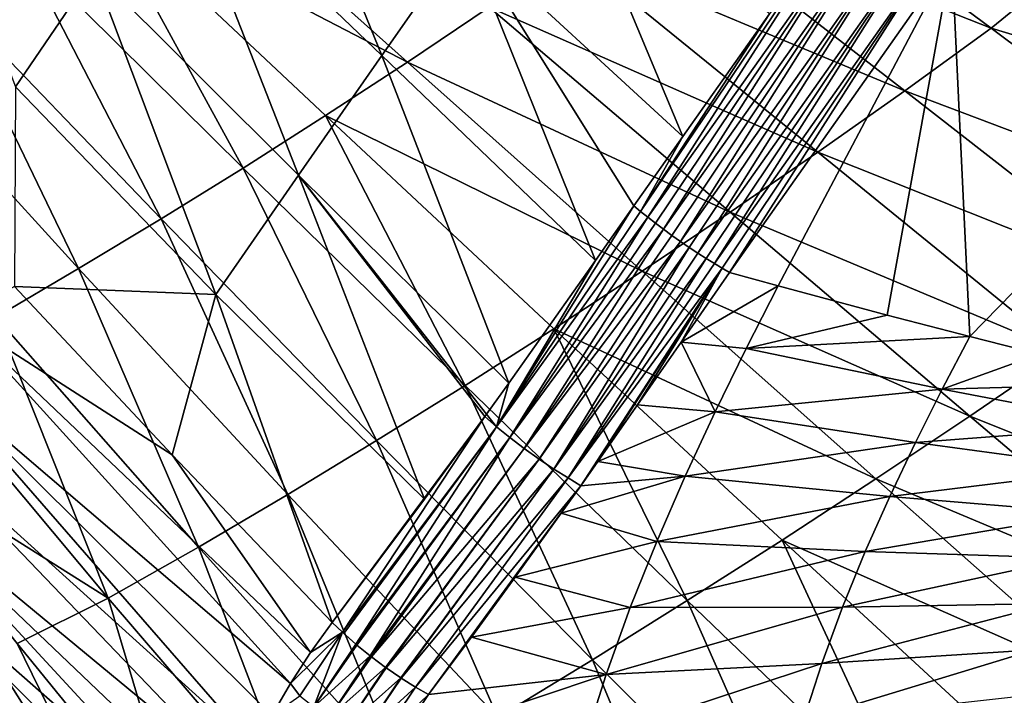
# Model space of a CAD drawing. Header units: metres. Extents: x -81 to 81, y -160 to 24.
# Tile 378 of 424: x 45.31 to 56.03, y -49.63 to -42.28. Entities that reach past the tile are written whole.
import ezdxf

# ---------------------------------------------------------------- set-up
doc = ezdxf.new("R2010")
doc.units = ezdxf.units.M
doc.layers.add('solid_501850_SW0001', color=7, linetype='CONTINUOUS')

msp = doc.modelspace()

# ---------------------------------------------------------------- linework, layer by layer
at = {"layer": 'solid_501850_SW0001'}
for points in [[(60.435558, -42.330856, 37.59988), (55.559502, -38.679169, 34.583202), (56.169476, -38.013203, 34.512005)], [(57.930023, -38.185905, 81.608948), (55.459358, -41.592896, 81.183395), (58.165615, -43.154495, 78.433075)], [(59.853962, -42.894127, 37.7495), (54.930542, -39.295872, 34.72612), (55.559502, -38.679169, 34.583202)], [(60.435558, -42.330856, 37.59988), (59.853962, -42.894127, 37.7495), (55.559502, -38.679169, 34.583202)], [(47.862511, -39.241814, 75.872559), (46.988678, -40.493084, 75.665657), (49.253975, -42.667282, 78.12796)], [(50.164059, -41.368797, 78.338501), (47.862511, -39.241814, 75.872559), (49.253975, -42.667282, 78.12796)], [(59.275787, -43.390381, 37.975258), (56.800625, -41.620636, 36.44762), (54.930542, -39.295872, 34.72612)], [(59.853962, -42.894127, 37.7495), (59.275787, -43.390381, 37.975258), (54.930542, -39.295872, 34.72612)], [(46.123177, -41.747852, 75.444855), (43.956059, -39.542999, 72.998856), (45.268024, -43.006817, 75.214912)], [(51.079796, -40.071712, 78.533875), (50.164059, -41.368797, 78.338501), (52.531059, -43.546444, 80.822296)], [(51.079796, -40.071712, 78.533875), (52.531059, -43.546444, 80.822296), (53.474834, -42.212013, 81.01886)], [(52.187389, -40.908329, 35.509861), (53.055843, -40.269432, 35.105968), (55.887539, -42.368435, 36.893654)], [(55.887539, -42.368435, 36.893654), (53.055843, -40.269432, 35.105968), (56.800625, -41.620636, 36.44762)], [(46.988678, -40.493084, 75.665657), (46.123177, -41.747852, 75.444855), (48.34964, -43.967163, 77.902008)], [(46.972954, -40.448605, 34.84491), (49.5331, -42.737709, 36.757694), (46.15728, -40.983891, 35.247517)], [(46.972954, -40.448605, 34.84491), (50.421955, -42.140949, 36.331673), (49.5331, -42.737709, 36.757694)], [(49.253975, -42.667282, 78.12796), (46.988678, -40.493084, 75.665657), (48.34964, -43.967163, 77.902008)], [(51.307461, -41.531143, 35.917225), (52.187389, -40.908329, 35.509861), (54.949852, -43.051178, 37.335117)], [(52.071457, -44.362179, 80.771309), (54.435196, -40.863819, 81.207001), (53.474834, -42.212013, 81.01886)], [(52.071457, -44.362179, 80.771309), (52.15004, -44.425484, 80.825081), (54.435196, -40.863819, 81.207001)], [(52.15004, -44.425484, 80.825081), (54.584675, -40.986584, 81.324013), (54.435196, -40.863819, 81.207001)], [(54.949852, -43.051178, 37.335117), (52.187389, -40.908329, 35.509861), (55.887539, -42.368435, 36.893654)], [(46.15728, -40.983891, 35.247517), (47.747498, -43.889969, 37.6534), (45.335987, -41.504932, 35.666073)], [(46.15728, -40.983891, 35.247517), (48.643715, -43.320465, 37.197823), (47.747498, -43.889969, 37.6534)], [(49.5331, -42.737709, 36.757694), (48.643715, -43.320465, 37.197823), (46.15728, -40.983891, 35.247517)], [(52.15004, -44.425484, 80.825081), (52.234009, -44.490746, 80.867111), (54.584675, -40.986584, 81.324013)], [(52.234009, -44.490746, 80.867111), (52.322258, -44.557106, 80.896835), (54.584675, -40.986584, 81.324013)], [(52.322258, -44.557106, 80.896835), (54.754681, -41.117767, 81.394958), (54.584675, -40.986584, 81.324013)], [(52.322258, -44.557106, 80.896835), (52.413635, -44.623703, 80.913872), (54.754681, -41.117767, 81.394958)], [(52.413635, -44.623703, 80.913872), (52.506954, -44.689659, 80.918007), (54.754681, -41.117767, 81.394958)], [(52.506954, -44.689659, 80.918007), (54.936459, -41.250622, 81.416161), (54.754681, -41.117767, 81.394958)], [(52.506954, -44.689659, 80.918007), (52.60099, -44.754116, 80.909172), (54.936459, -41.250622, 81.416161)], [(52.60099, -44.754116, 80.909172), (52.694515, -44.816235, 80.887489), (54.936459, -41.250622, 81.416161)], [(52.694515, -44.816235, 80.887489), (55.12072, -41.378349, 81.386543), (54.936459, -41.250622, 81.416161)], [(50.164059, -41.368797, 78.338501), (49.253975, -42.667282, 78.12796), (51.58128, -44.897388, 80.611748)], [(50.164059, -41.368797, 78.338501), (51.58128, -44.897388, 80.611748), (51.999512, -44.301765, 80.706154)], [(52.531059, -43.546444, 80.822296), (50.164059, -41.368797, 78.338501), (51.999512, -44.301765, 80.706154)], [(52.694515, -44.816235, 80.887489), (52.786308, -44.875195, 80.853241), (55.12072, -41.378349, 81.386543)], [(52.786308, -44.875195, 80.853241), (52.875168, -44.930237, 80.806877), (55.12072, -41.378349, 81.386543)], [(52.875168, -44.930237, 80.806877), (55.298038, -41.494415, 81.30761), (55.12072, -41.378349, 81.386543)], [(45.335987, -41.504932, 35.666073), (46.852531, -44.444344, 38.122189), (44.515327, -42.010452, 36.098732)], [(45.335987, -41.504932, 35.666073), (47.747498, -43.889969, 37.6534), (46.852531, -44.444344, 38.122189)], [(50.421955, -42.140949, 36.331673), (51.307461, -41.531143, 35.917225), (54.00061, -43.717979, 37.779469)], [(54.00061, -43.717979, 37.779469), (51.307461, -41.531143, 35.917225), (54.949852, -43.051178, 37.335117)], [(52.875168, -44.930237, 80.806877), (52.959938, -44.980629, 80.749001), (55.298038, -41.494415, 81.30761)], [(52.959938, -44.980629, 80.749001), (53.039536, -45.025688, 80.680374), (55.298038, -41.494415, 81.30761)], [(55.298038, -41.494415, 81.30761), (53.039536, -45.025688, 80.680374), (55.459358, -41.592896, 81.183395)], [(53.5695, -45.171089, 80.254532), (55.459358, -41.592896, 81.183395), (53.039536, -45.025688, 80.680374)], [(53.5695, -45.171089, 80.254532), (54.757042, -45.489609, 79.277939), (55.459358, -41.592896, 81.183395)], [(54.757042, -45.489609, 79.277939), (55.653843, -45.72311, 78.519073), (55.459358, -41.592896, 81.183395)], [(55.653843, -45.72311, 78.519073), (58.165615, -43.154495, 78.433075), (55.459358, -41.592896, 81.183395)], [(55.887539, -42.368435, 36.893654), (56.800625, -41.620636, 36.44762), (59.275787, -43.390381, 37.975258)], [(46.123177, -41.747852, 75.444855), (45.268024, -43.006817, 75.214912), (47.449459, -45.26609, 77.661606)], [(48.34964, -43.967163, 77.902008), (46.123177, -41.747852, 75.444855), (47.449459, -45.26609, 77.661606)], [(44.515327, -42.010452, 36.098732), (45.955009, -44.985126, 38.6021), (43.692368, -42.501949, 36.543259)], [(44.515327, -42.010452, 36.098732), (46.852531, -44.444344, 38.122189), (45.955009, -44.985126, 38.6021)], [(49.5331, -42.737709, 36.757694), (50.421955, -42.140949, 36.331673), (53.045727, -44.371761, 38.230595)], [(53.045727, -44.371761, 38.230595), (50.421955, -42.140949, 36.331673), (54.00061, -43.717979, 37.779469)], [(52.071457, -44.362179, 80.771309), (53.474834, -42.212013, 81.01886), (52.531059, -43.546444, 80.822296)], [(54.949852, -43.051178, 37.335117), (55.887539, -42.368435, 36.893654), (58.694061, -44.464001, 38.714756)], [(58.694061, -44.464001, 38.714756), (55.887539, -42.368435, 36.893654), (59.275787, -43.390381, 37.975258)], [(43.692368, -42.501949, 36.543259), (45.955009, -44.985126, 38.6021), (45.052814, -45.512329, 39.088612)], [(49.253975, -42.667282, 78.12796), (48.34964, -43.967163, 77.902008), (50.636665, -46.23024, 80.383072)], [(49.5331, -42.737709, 36.757694), (52.087391, -45.012672, 38.692677), (48.643715, -43.320465, 37.197823)], [(49.253975, -42.667282, 78.12796), (50.636665, -46.23024, 80.383072), (51.58128, -44.897388, 80.611748)], [(49.5331, -42.737709, 36.757694), (53.045727, -44.371761, 38.230595), (52.087391, -45.012672, 38.692677)], [(47.449459, -45.26609, 77.661606), (45.268024, -43.006817, 75.214912), (45.256489, -45.178089, 75.958237)], [(54.00061, -43.717979, 37.779469), (54.949852, -43.051178, 37.335117), (57.690079, -45.186676, 39.188744)], [(57.690079, -45.186676, 39.188744), (54.949852, -43.051178, 37.335117), (58.694061, -44.464001, 38.714756)], [(55.653843, -45.72311, 78.519073), (56.408669, -45.914703, 77.865456), (58.165615, -43.154495, 78.433075)], [(48.643715, -43.320465, 37.197823), (50.162609, -46.254765, 39.658176), (47.747498, -43.889969, 37.6534)], [(48.643715, -43.320465, 37.197823), (51.129097, -45.639851, 39.167957), (50.162609, -46.254765, 39.658176)], [(52.087391, -45.012672, 38.692677), (51.129097, -45.639851, 39.167957), (48.643715, -43.320465, 37.197823)], [(52.071457, -44.362179, 80.771309), (52.531059, -43.546444, 80.822296), (51.999512, -44.301765, 80.706154)], [(53.045727, -44.371761, 38.230595), (54.00061, -43.717979, 37.779469), (56.675968, -45.894604, 39.666676)], [(56.675968, -45.894604, 39.666676), (54.00061, -43.717979, 37.779469), (57.690079, -45.186676, 39.188744)], [(47.747498, -43.889969, 37.6534), (49.19796, -46.854809, 40.160698), (46.852531, -44.444344, 38.122189)], [(47.747498, -43.889969, 37.6534), (50.162609, -46.254765, 39.658176), (49.19796, -46.854809, 40.160698)], [(48.34964, -43.967163, 77.902008), (47.449459, -45.26609, 77.661606), (49.718319, -47.493668, 80.13578)], [(48.34964, -43.967163, 77.902008), (49.718319, -47.493668, 80.13578), (50.376213, -46.592079, 80.31543)], [(50.393734, -46.567833, 80.320053), (48.34964, -43.967163, 77.902008), (50.376213, -46.592079, 80.31543)], [(50.393734, -46.567833, 80.320053), (50.636665, -46.23024, 80.383072), (48.34964, -43.967163, 77.902008)], [(50.50198, -46.705154, 80.421745), (51.999512, -44.301765, 80.706154), (51.58128, -44.897388, 80.611748)], [(50.50198, -46.705154, 80.421745), (52.071457, -44.362179, 80.771309), (51.999512, -44.301765, 80.706154)], [(50.50198, -46.705154, 80.421745), (52.15004, -44.425484, 80.825081), (52.071457, -44.362179, 80.771309)], [(46.852531, -44.444344, 38.122189), (48.23053, -47.441502, 40.673782), (45.955009, -44.985126, 38.6021)], [(46.852531, -44.444344, 38.122189), (49.19796, -46.854809, 40.160698), (48.23053, -47.441502, 40.673782)], [(50.646805, -46.822701, 80.49324), (52.15004, -44.425484, 80.825081), (50.50198, -46.705154, 80.421745)], [(50.646805, -46.822701, 80.49324), (52.234009, -44.490746, 80.867111), (52.15004, -44.425484, 80.825081)], [(52.087391, -45.012672, 38.692677), (53.045727, -44.371761, 38.230595), (55.656631, -46.589668, 40.151924)], [(55.656631, -46.589668, 40.151924), (53.045727, -44.371761, 38.230595), (56.675968, -45.894604, 39.666676)], [(50.646805, -46.822701, 80.49324), (52.322258, -44.557106, 80.896835), (52.234009, -44.490746, 80.867111)], [(50.803665, -46.941761, 80.526718), (52.322258, -44.557106, 80.896835), (50.646805, -46.822701, 80.49324)], [(50.803665, -46.941761, 80.526718), (52.413635, -44.623703, 80.913872), (52.322258, -44.557106, 80.896835)], [(50.803665, -46.941761, 80.526718), (52.506954, -44.689659, 80.918007), (52.413635, -44.623703, 80.913872)], [(50.966309, -47.057583, 80.520851), (52.506954, -44.689659, 80.918007), (50.803665, -46.941761, 80.526718)], [(50.966309, -47.057583, 80.520851), (52.60099, -44.754116, 80.909172), (52.506954, -44.689659, 80.918007)], [(51.128239, -47.16555, 80.475868), (52.60099, -44.754116, 80.909172), (50.966309, -47.057583, 80.520851)], [(51.128239, -47.16555, 80.475868), (52.694515, -44.816235, 80.887489), (52.60099, -44.754116, 80.909172)], [(50.50198, -46.705154, 80.421745), (51.58128, -44.897388, 80.611748), (50.636665, -46.23024, 80.383072)], [(51.128239, -47.16555, 80.475868), (52.786308, -44.875195, 80.853241), (52.694515, -44.816235, 80.887489)], [(51.283001, -47.261349, 80.393562), (52.786308, -44.875195, 80.853241), (51.128239, -47.16555, 80.475868)], [(51.283001, -47.261349, 80.393562), (52.875168, -44.930237, 80.806877), (52.786308, -44.875195, 80.853241)], [(45.955009, -44.985126, 38.6021), (47.258251, -48.014694, 41.19323), (45.052814, -45.512329, 39.088612)], [(45.955009, -44.985126, 38.6021), (48.23053, -47.441502, 40.673782), (47.258251, -48.014694, 41.19323)], [(52.087391, -45.012672, 38.692677), (54.633686, -47.27187, 40.647728), (51.129097, -45.639851, 39.167957)], [(51.283001, -47.261349, 80.393562), (52.959938, -44.980629, 80.749001), (52.875168, -44.930237, 80.806877)], [(51.283001, -47.261349, 80.393562), (51.420624, -47.34647, 80.276169), (52.959938, -44.980629, 80.749001)], [(52.959938, -44.980629, 80.749001), (51.420624, -47.34647, 80.276169), (51.607071, -47.082569, 80.326897)], [(52.959938, -44.980629, 80.749001), (51.607071, -47.082569, 80.326897), (52.03846, -46.467052, 80.439903)], [(52.959938, -44.980629, 80.749001), (52.03846, -46.467052, 80.439903), (52.513313, -45.784271, 80.556885)], [(52.087391, -45.012672, 38.692677), (55.656631, -46.589668, 40.151924), (54.633686, -47.27187, 40.647728)], [(52.959938, -44.980629, 80.749001), (52.513313, -45.784271, 80.556885), (53.039536, -45.025688, 80.680374)], [(52.513313, -45.784271, 80.556885), (53.5695, -45.171089, 80.254532), (53.039536, -45.025688, 80.680374)], [(44.648441, -45.519157, 75.548203), (46.973259, -47.012276, 77.904892), (45.256489, -45.178089, 75.958237)], [(47.449459, -45.26609, 77.661606), (45.256489, -45.178089, 75.958237), (46.973259, -47.012276, 77.904892)], [(53.2225, -45.853542, 80.058762), (53.5695, -45.171089, 80.254532), (52.513313, -45.784271, 80.556885)], [(53.2225, -45.853542, 80.058762), (54.757042, -45.489609, 79.277939), (53.5695, -45.171089, 80.254532)], [(47.449459, -45.26609, 77.661606), (46.973259, -47.012276, 77.904892), (48.715706, -48.834454, 79.842682)], [(49.718319, -47.493668, 80.13578), (47.449459, -45.26609, 77.661606), (48.715706, -48.834454, 79.842682)], [(45.052814, -45.512329, 39.088612), (46.277744, -48.569622, 41.713844), (44.142616, -46.021034, 39.576832)], [(48.26012, -49.499691, 79.647034), (44.648441, -45.519157, 75.548203), (44.328701, -46.137047, 75.332207)], [(48.479706, -49.161392, 79.75708), (46.973259, -47.012276, 77.904892), (44.648441, -45.519157, 75.548203)], [(48.26012, -49.499691, 79.647034), (48.479706, -49.161392, 79.75708), (44.648441, -45.519157, 75.548203)], [(45.052814, -45.512329, 39.088612), (47.258251, -48.014694, 41.19323), (46.277744, -48.569622, 41.713844)], [(53.2225, -45.853542, 80.058762), (55.653843, -45.72311, 78.519073), (54.757042, -45.489609, 79.277939)], [(51.129097, -45.639851, 39.167957), (52.579205, -48.597672, 41.678272), (50.162609, -46.254765, 39.658176)], [(51.129097, -45.639851, 39.167957), (53.611317, -47.940437, 41.1558), (52.579205, -48.597672, 41.678272)], [(54.633686, -47.27187, 40.647728), (53.611317, -47.940437, 41.1558), (51.129097, -45.639851, 39.167957)], [(55.35482, -46.296421, 78.347374), (55.653843, -45.72311, 78.519073), (53.2225, -45.853542, 80.058762)], [(55.35482, -46.296421, 78.347374), (56.408669, -45.914703, 77.865456), (55.653843, -45.72311, 78.519073)], [(52.884708, -46.542835, 79.844803), (52.513313, -45.784271, 80.556885), (52.03846, -46.467052, 80.439903)], [(52.884708, -46.542835, 79.844803), (53.2225, -45.853542, 80.058762), (52.513313, -45.784271, 80.556885)], [(55.35482, -46.296421, 78.347374), (53.2225, -45.853542, 80.058762), (52.884708, -46.542835, 79.844803)], [(55.35482, -46.296421, 78.347374), (57.690784, -46.229404, 76.722466), (56.408669, -45.914703, 77.865456)], [(55.656631, -46.589668, 40.151924), (56.675968, -45.894604, 39.666676), (59.331287, -48.059273, 41.576721)], [(44.142616, -46.021034, 39.576832), (46.277744, -48.569622, 41.713844), (43.513763, -46.834568, 40.375721)], [(47.87711, -50.204746, 79.354752), (44.328701, -46.137047, 75.332207), (44.064072, -46.760452, 75.050392)], [(48.058636, -49.848099, 79.512779), (48.26012, -49.499691, 79.647034), (44.328701, -46.137047, 75.332207)], [(47.87711, -50.204746, 79.354752), (48.058636, -49.848099, 79.512779), (44.328701, -46.137047, 75.332207)], [(50.162609, -46.254765, 39.658176), (51.549484, -49.240124, 42.212109), (49.19796, -46.854809, 40.160698)], [(50.162609, -46.254765, 39.658176), (52.579205, -48.597672, 41.678272), (51.549484, -49.240124, 42.212109)], [(50.50198, -46.705154, 80.421745), (50.636665, -46.23024, 80.383072), (50.393734, -46.567833, 80.320053)], [(55.064411, -46.875603, 78.158684), (55.35482, -46.296421, 78.347374), (52.884708, -46.542835, 79.844803)], [(57.444942, -46.69595, 76.57634), (55.35482, -46.296421, 78.347374), (55.064411, -46.875603, 78.158684)], [(57.444942, -46.69595, 76.57634), (57.690784, -46.229404, 76.722466), (55.35482, -46.296421, 78.347374)], [(52.884708, -46.542835, 79.844803), (52.03846, -46.467052, 80.439903), (51.607071, -47.082569, 80.326897)], [(50.376213, -46.592079, 80.31543), (49.718319, -47.493668, 80.13578), (48.715706, -48.834454, 79.842682)], [(48.826427, -48.941551, 79.940536), (50.376213, -46.592079, 80.31543), (48.715706, -48.834454, 79.842682)], [(48.826427, -48.941551, 79.940536), (50.50198, -46.705154, 80.421745), (50.376213, -46.592079, 80.31543)], [(50.50198, -46.705154, 80.421745), (50.393734, -46.567833, 80.320053), (50.376213, -46.592079, 80.31543)], [(52.557934, -47.242382, 79.603935), (52.884708, -46.542835, 79.844803), (51.607071, -47.082569, 80.326897)], [(55.064411, -46.875603, 78.158684), (52.884708, -46.542835, 79.844803), (52.557934, -47.242382, 79.603935)], [(54.633686, -47.27187, 40.647728), (55.656631, -46.589668, 40.151924), (58.252472, -48.792992, 42.09354)], [(58.252472, -48.792992, 42.09354), (55.656631, -46.589668, 40.151924), (59.331287, -48.059273, 41.576721)], [(48.826427, -48.941551, 79.940536), (48.840572, -48.954578, 79.950211), (50.50198, -46.705154, 80.421745)], [(48.840572, -48.954578, 79.950211), (48.971226, -49.069599, 80.016541), (50.50198, -46.705154, 80.421745)], [(48.971226, -49.069599, 80.016541), (50.646805, -46.822701, 80.49324), (50.50198, -46.705154, 80.421745)], [(57.204689, -47.16716, 76.417709), (57.444942, -46.69595, 76.57634), (55.064411, -46.875603, 78.158684)], [(46.504982, -51.555565, 44.467106), (42.887157, -47.1269, 40.79446), (43.513763, -46.834568, 40.375721)], [(46.504982, -51.555565, 44.467106), (43.513763, -46.834568, 40.375721), (45.286438, -49.062683, 42.232891)], [(46.277744, -48.569622, 41.713844), (45.286438, -49.062683, 42.232891), (43.513763, -46.834568, 40.375721)], [(47.717842, -50.566208, 79.174187), (44.064072, -46.760452, 75.050392), (43.856834, -47.377789, 74.710976)], [(47.717842, -50.566208, 79.174187), (47.87711, -50.204746, 79.354752), (44.064072, -46.760452, 75.050392)], [(48.971226, -49.069599, 80.016541), (48.984303, -49.080647, 80.021156), (50.646805, -46.822701, 80.49324)], [(48.984303, -49.080647, 80.021156), (49.129959, -49.198849, 80.051727), (50.646805, -46.822701, 80.49324)], [(49.129959, -49.198849, 80.051727), (50.803665, -46.941761, 80.526718), (50.646805, -46.822701, 80.49324)], [(49.19796, -46.854809, 40.160698), (50.516754, -49.86927, 42.756145), (48.23053, -47.441502, 40.673782)], [(49.129959, -49.198849, 80.051727), (49.140923, -49.207409, 80.052574), (50.803665, -46.941761, 80.526718)], [(49.140923, -49.207409, 80.052574), (50.966309, -47.057583, 80.520851), (50.803665, -46.941761, 80.526718)], [(49.19796, -46.854809, 40.160698), (51.549484, -49.240124, 42.212109), (50.516754, -49.86927, 42.756145)], [(54.783451, -47.463783, 77.947472), (55.064411, -46.875603, 78.158684), (52.557934, -47.242382, 79.603935)], [(57.204689, -47.16716, 76.417709), (55.064411, -46.875603, 78.158684), (54.783451, -47.463783, 77.947472)], [(48.479706, -49.161392, 79.75708), (48.715706, -48.834454, 79.842682), (46.973259, -47.012276, 77.904892)], [(45.922474, -51.785904, 44.893875), (42.259979, -47.360523, 41.26688), (42.887157, -47.1269, 40.79446)], [(46.504982, -51.555565, 44.467106), (45.922474, -51.785904, 44.893875), (42.887157, -47.1269, 40.79446)], [(49.140923, -49.207409, 80.052574), (49.29578, -49.323715, 80.044586), (50.966309, -47.057583, 80.520851)], [(49.29578, -49.323715, 80.044586), (49.303917, -49.32959, 80.043152), (50.966309, -47.057583, 80.520851)], [(49.303917, -49.32959, 80.043152), (51.128239, -47.16555, 80.475868), (50.966309, -47.057583, 80.520851)], [(52.557934, -47.242382, 79.603935), (51.607071, -47.082569, 80.326897), (51.420624, -47.34647, 80.276169)], [(49.303917, -49.32959, 80.043152), (49.461544, -49.438805, 79.995422), (51.128239, -47.16555, 80.475868)], [(49.461544, -49.438805, 79.995422), (49.466515, -49.442104, 79.993286), (51.128239, -47.16555, 80.475868)], [(49.466515, -49.442104, 79.993286), (51.283001, -47.261349, 80.393562), (51.128239, -47.16555, 80.475868)], [(49.466515, -49.442104, 79.993286), (49.620094, -49.539158, 79.906372), (51.283001, -47.261349, 80.393562)], [(49.620094, -49.539158, 79.906372), (49.621956, -49.540272, 79.905052), (51.283001, -47.261349, 80.393562)], [(49.621956, -49.540272, 79.905052), (51.420624, -47.34647, 80.276169), (51.283001, -47.261349, 80.393562)], [(52.557934, -47.242382, 79.603935), (51.420624, -47.34647, 80.276169), (51.207867, -47.645775, 80.216988)], [(52.247746, -47.953049, 79.328812), (52.557934, -47.242382, 79.603935), (51.207867, -47.645775, 80.216988)], [(54.783451, -47.463783, 77.947472), (52.557934, -47.242382, 79.603935), (52.247746, -47.953049, 79.328812)], [(56.97224, -47.646187, 76.240715), (57.204689, -47.16716, 76.417709), (54.783451, -47.463783, 77.947472)], [(45.345863, -51.958588, 45.366844), (41.641354, -47.535683, 41.783398), (42.259979, -47.360523, 41.26688)], [(45.922474, -51.785904, 44.893875), (45.345863, -51.958588, 45.366844), (42.259979, -47.360523, 41.26688)], [(49.621956, -49.540272, 79.905052), (49.76379, -49.620018, 79.782127), (51.420624, -47.34647, 80.276169)], [(51.420624, -47.34647, 80.276169), (49.76379, -49.620018, 79.782127), (51.207867, -47.645775, 80.216988)], [(54.633686, -47.27187, 40.647728), (57.169853, -49.513672, 42.620735), (53.611317, -47.940437, 41.1558)], [(54.633686, -47.27187, 40.647728), (58.252472, -48.792992, 42.09354), (57.169853, -49.513672, 42.620735)], [(47.472443, -51.291355, 78.75058), (43.856834, -47.377789, 74.710976), (43.708443, -47.981575, 74.319237)], [(47.582558, -50.929317, 78.972359), (47.717842, -50.566208, 79.174187), (43.856834, -47.377789, 74.710976)], [(47.472443, -51.291355, 78.75058), (47.582558, -50.929317, 78.972359), (43.856834, -47.377789, 74.710976)], [(48.23053, -47.441502, 40.673782), (49.479542, -50.485134, 43.307137), (47.258251, -48.014694, 41.19323)], [(48.23053, -47.441502, 40.673782), (50.516754, -49.86927, 42.756145), (49.479542, -50.485134, 43.307137)], [(54.51683, -48.061913, 77.707726), (54.783451, -47.463783, 77.947472), (52.247746, -47.953049, 79.328812)], [(56.97224, -47.646187, 76.240715), (54.783451, -47.463783, 77.947472), (54.51683, -48.061913, 77.707726)], [(45.345863, -51.958588, 45.366844), (44.783741, -52.073654, 45.876629), (41.641354, -47.535683, 41.783398)], [(51.207867, -47.645775, 80.216988), (49.76379, -49.620018, 79.782127), (50.707504, -48.341354, 80.072601)], [(52.247746, -47.953049, 79.328812), (51.207867, -47.645775, 80.216988), (50.707504, -48.341354, 80.072601)], [(56.751678, -48.133965, 76.040535), (56.97224, -47.646187, 76.240715), (54.51683, -48.061913, 77.707726)], [(47.388382, -51.64967, 78.510323), (43.708443, -47.981575, 74.319237), (43.620327, -48.564487, 73.880333)], [(47.388382, -51.64967, 78.510323), (47.472443, -51.291355, 78.75058), (43.708443, -47.981575, 74.319237)], [(47.258251, -48.014694, 41.19323), (48.43539, -51.08403, 43.860401), (46.277744, -48.569622, 41.713844)], [(47.258251, -48.014694, 41.19323), (49.479542, -50.485134, 43.307137), (48.43539, -51.08403, 43.860401)], [(51.959446, -48.673626, 79.014305), (52.247746, -47.953049, 79.328812), (50.707504, -48.341354, 80.072601)], [(54.51683, -48.061913, 77.707726), (52.247746, -47.953049, 79.328812), (51.959446, -48.673626, 79.014305)], [(53.611317, -47.940437, 41.1558), (54.995178, -50.917046, 43.711548), (52.579205, -48.597672, 41.678272)], [(53.611317, -47.940437, 41.1558), (56.088261, -50.220619, 43.159222), (54.995178, -50.917046, 43.711548)], [(57.169853, -49.513672, 42.620735), (56.088261, -50.220619, 43.159222), (53.611317, -47.940437, 41.1558)], [(54.269192, -48.669163, 77.435364), (54.51683, -48.061913, 77.707726), (51.959446, -48.673626, 79.014305)], [(56.751678, -48.133965, 76.040535), (54.51683, -48.061913, 77.707726), (54.269192, -48.669163, 77.435364)], [(56.546883, -48.629902, 75.813896), (56.751678, -48.133965, 76.040535), (54.269192, -48.669163, 77.435364)], [(50.707504, -48.341354, 80.072601), (49.76379, -49.620018, 79.782127), (50.229416, -48.994747, 79.92804)], [(51.959446, -48.673626, 79.014305), (50.707504, -48.341354, 80.072601), (50.229416, -48.994747, 79.92804)], [(47.300724, -52.344749, 77.98143), (43.620327, -48.564487, 73.880333), (43.594002, -49.119072, 73.399452)], [(47.331005, -52.001659, 78.253304), (47.388382, -51.64967, 78.510323), (43.620327, -48.564487, 73.880333)], [(47.300724, -52.344749, 77.98143), (47.331005, -52.001659, 78.253304), (43.620327, -48.564487, 73.880333)], [(46.277744, -48.569622, 41.713844), (47.082729, -51.267303, 44.097767), (45.286438, -49.062683, 42.232891)], [(46.277744, -48.569622, 41.713844), (48.43539, -51.08403, 43.860401), (47.082729, -51.267303, 44.097767)], [(52.579205, -48.597672, 41.678272), (53.904964, -51.598572, 44.274269), (51.549484, -49.240124, 42.212109)], [(52.579205, -48.597672, 41.678272), (54.995178, -50.917046, 43.711548), (53.904964, -51.598572, 44.274269)], [(56.546883, -48.629902, 75.813896), (54.269192, -48.669163, 77.435364), (54.04464, -49.283073, 77.128304)], [(56.361267, -49.132042, 75.559204), (56.546883, -48.629902, 75.813896), (54.04464, -49.283073, 77.128304)], [(51.697727, -49.401043, 78.657768), (51.959446, -48.673626, 79.014305), (50.229416, -48.994747, 79.92804)], [(54.269192, -48.669163, 77.435364), (51.959446, -48.673626, 79.014305), (51.697727, -49.401043, 78.657768)], [(54.04464, -49.283073, 77.128304), (54.269192, -48.669163, 77.435364), (51.697727, -49.401043, 78.657768)], [(48.826427, -48.941551, 79.940536), (48.715706, -48.834454, 79.842682), (48.479706, -49.161392, 79.75708)], [(48.826427, -48.941551, 79.940536), (48.479706, -49.161392, 79.75708), (48.26012, -49.499691, 79.647034)], [(48.361706, -49.634682, 79.739891), (48.826427, -48.941551, 79.940536), (48.26012, -49.499691, 79.647034)], [(48.513248, -49.753769, 79.817307), (48.826427, -48.941551, 79.940536), (48.361706, -49.634682, 79.739891)], [(48.513248, -49.753769, 79.817307), (48.971226, -49.069599, 80.016541), (48.826427, -48.941551, 79.940536)], [(48.826427, -48.941551, 79.940536), (48.971226, -49.069599, 80.016541), (48.840572, -48.954578, 79.950211)], [(47.082729, -51.267303, 44.097767), (46.504982, -51.555565, 44.467106), (45.286438, -49.062683, 42.232891)], [(48.513248, -49.753769, 79.817307), (48.984303, -49.080647, 80.021156), (48.971226, -49.069599, 80.016541)], [(48.513248, -49.753769, 79.817307), (49.129959, -49.198849, 80.051727), (48.984303, -49.080647, 80.021156)], [(51.697727, -49.401043, 78.657768), (50.229416, -48.994747, 79.92804), (49.76379, -49.620018, 79.782127)], [(47.321564, -52.993542, 77.402527), (43.594002, -49.119072, 73.399452), (43.631031, -49.637676, 72.881905)], [(47.297661, -52.676247, 77.696999), (47.300724, -52.344749, 77.98143), (43.594002, -49.119072, 73.399452)], [(47.321564, -52.993542, 77.402527), (47.297661, -52.676247, 77.696999), (43.594002, -49.119072, 73.399452)], [(56.361267, -49.132042, 75.559204), (54.04464, -49.283073, 77.128304), (53.846722, -49.899567, 76.786545)], [(56.197796, -49.637047, 75.276535), (56.361267, -49.132042, 75.559204), (53.846722, -49.899567, 76.786545)], [(48.681789, -49.869068, 79.855255), (49.129959, -49.198849, 80.051727), (48.513248, -49.753769, 79.817307)], [(48.681789, -49.869068, 79.855255), (49.140923, -49.207409, 80.052574), (49.129959, -49.198849, 80.051727)], [(48.681789, -49.869068, 79.855255), (49.29578, -49.323715, 80.044586), (49.140923, -49.207409, 80.052574)], [(51.549484, -49.240124, 42.212109), (52.811504, -52.266644, 44.847023), (50.516754, -49.86927, 42.756145)], [(54.04464, -49.283073, 77.128304), (51.697727, -49.401043, 78.657768), (51.466667, -50.130371, 78.259018)], [(53.846722, -49.899567, 76.786545), (54.04464, -49.283073, 77.128304), (51.466667, -50.130371, 78.259018)], [(51.549484, -49.240124, 42.212109), (53.904964, -51.598572, 44.274269), (52.811504, -52.266644, 44.847023)], [(48.860065, -49.975601, 79.852104), (49.29578, -49.323715, 80.044586), (48.681789, -49.869068, 79.855255)], [(48.860065, -49.975601, 79.852104), (49.303917, -49.32959, 80.043152), (49.29578, -49.323715, 80.044586)], [(48.860065, -49.975601, 79.852104), (49.461544, -49.438805, 79.995422), (49.303917, -49.32959, 80.043152)], [(51.697727, -49.401043, 78.657768), (49.76379, -49.620018, 79.782127), (49.390121, -50.174728, 79.615829)], [(51.466667, -50.130371, 78.259018), (51.697727, -49.401043, 78.657768), (49.390121, -50.174728, 79.615829)], [(48.361706, -49.634682, 79.739891), (48.26012, -49.499691, 79.647034), (48.058636, -49.848099, 79.512779)], [(49.040386, -50.068768, 79.807983), (49.461544, -49.438805, 79.995422), (48.860065, -49.975601, 79.852104)], [(49.040386, -50.068768, 79.807983), (49.466515, -49.442104, 79.993286), (49.461544, -49.438805, 79.995422)], [(49.040386, -50.068768, 79.807983), (49.620094, -49.539158, 79.906372), (49.466515, -49.442104, 79.993286)], [(49.21497, -50.144539, 79.7248), (49.620094, -49.539158, 79.906372), (49.040386, -50.068768, 79.807983)], [(49.21497, -50.144539, 79.7248), (49.621956, -49.540272, 79.905052), (49.620094, -49.539158, 79.906372)], [(49.21497, -50.144539, 79.7248), (49.76379, -49.620018, 79.782127), (49.621956, -49.540272, 79.905052)], [(49.21497, -50.144539, 79.7248), (49.390121, -50.174728, 79.615829), (49.76379, -49.620018, 79.782127)]]:
    msp.add_3dface(points, dxfattribs=at)

doc.saveas('drawing.dxf')
